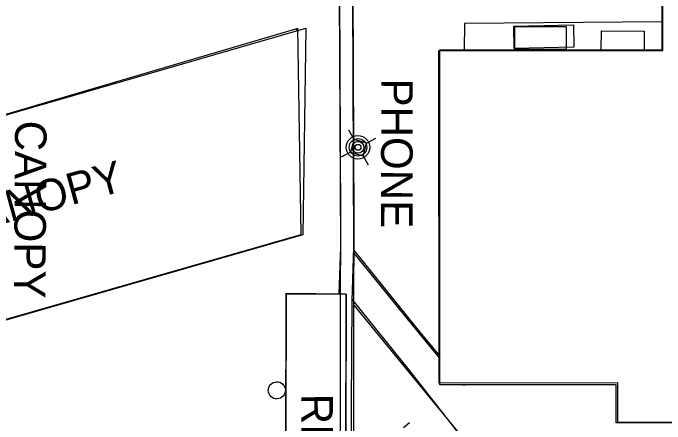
# Model space of a CAD drawing. Extents: x 588843 to 2552415, y 180129 to 269402.
# Drawn here: x 594348.8 to 594472.9, y 184918.1 to 184996.4 of the extents above; entities that cross this region are included whole.
import ezdxf

# ---------------------------------------------------------------- set-up
doc = ezdxf.new("R2010")
doc.units = 0
for name, color, linetype in [('Default', 7, 'Continuous'), ('E_AREA', 7, 'Continuous'), ('E_BLD', 7, 'Continuous'), ('E_BLD_Dash', 7, 'Continuous'), ('E_BLD_HvyDash', 7, 'Continuous'), ('E_BLD_Text', 7, 'Continuous'), ('E_DRN_RipRap', 7, 'Continuous'), ('E_DRN_RipRap_Text', 7, 'Continuous'), ('E_DWY', 7, 'Continuous'), ('E_MISCPROP', 7, 'Continuous'), ('E_MISCPROP_Dash', 7, 'Continuous'), ('E_PATH_Sidewalk', 7, 'Continuous'), ('E_UTL_AG_Bold', 7, 'Continuous'), ('E_UTL_AG_Text', 7, 'Continuous')]:
    doc.layers.add(name, color=color, linetype=linetype)

# ---------------------------------------------------------------- blocks, each defined once
blk = doc.blocks.new('CANOPY')
at = {"layer": 'E_BLD_Text'}
blk.add_text('CANOPY', height=12, dxfattribs=at).set_placement((-32.52, -6))
blk = doc.blocks.new('RIPRT')
at = {"layer": 'E_DRN_RipRap_Text'}
blk.add_text('RIPRAP', height=12, dxfattribs=at).set_placement((-0.14, -3.59))
blk = doc.blocks.new('POLE')
at = {"layer": 'Default'}
for radius in [4.46, 3.35, 2.23, 1.12]:
    blk.add_circle((0, 0), radius, dxfattribs=at)
blk = doc.blocks.new('PHONE_1')
at = {"layer": 'E_UTL_AG_Text'}
blk.add_text('PHONE', height=12, dxfattribs=at).set_placement((-26.35, -6))
blk = doc.blocks.new('PED_3')
at = {"layer": 'E_UTL_AG_Bold'}
for p, q in [((-8.2, 8.2), (-17.48, 17.48)), ((8.2, 8.2), (17.48, 17.48)), ((-8.2, -8.2), (-17.48, -17.48)), ((8.2, -8.2), (17.48, -17.48))]:
    blk.add_line(p, q, dxfattribs=at)
blk.add_lwpolyline([(-8.2, -8.2), (8.2, -8.2), (8.2, 8.2), (-8.2, 8.2)], close=True, dxfattribs=at)
blk = doc.blocks.new('CANOPY_1')
at = {"layer": 'E_BLD_Text'}
blk.add_text('CANOPY', height=39.37, dxfattribs=at).set_placement((-106.68, -19.69))

msp = doc.modelspace()

# ---------------------------------------------------------------- linework, layer by layer
at = {"layer": 'E_AREA'}
msp.add_ellipse((594399.03, 184924.55), major_axis=(-1.53, 0.57), ratio=0.998844, dxfattribs=at)
at = {"layer": 'E_BLD'}
for points in [[(594472.5, 184989.31), (594472.46, 185036.42), (594516.48, 185036.45), (594516.52, 184978.63), (594518.14, 184978.63), (594518.17, 184942.59), (594516.42, 184942.59), (594516.44, 184925.49), (594486.1, 184925.46), (594486.11, 184918.41), (594463.89, 184918.4), (594463.89, 184925.97), (594429.91, 184925.94), (594429.86, 184989.28)], [(594472.34, 184989.41), (594472.36, 185036.74), (594516.31, 185036.72), (594516.28, 184978.68), (594518.27, 184978.67), (594518.25, 184942.47), (594516.2, 184942.47), (594516.2, 184925.72), (594485.42, 184925.74), (594485.42, 184918.35), (594463.59, 184918.36), (594463.59, 184925.61), (594430.05, 184925.62), (594430.08, 184989.43), (594472.34, 184989.41)]]:
    msp.add_lwpolyline(points, close=True, dxfattribs=at)
at = {"layer": 'E_BLD_Dash'}
for points in [[(594444.3, 184993.85), (594454.11, 184993.86), (594454.11, 184989.51), (594444.3, 184989.5)], [(594400.82, 184942.87), (594400.29, 184739.8), (594411.76, 184739.77), (594412.3, 184942.83)]]:
    msp.add_lwpolyline(points, close=True, dxfattribs=at)
at = {"layer": 'E_BLD_HvyDash'}
for points in [[(594403.05, 184993.52), (594301.64, 184963.67), (594301.5, 184924.9), (594403.68, 184954.23)], [(594303.44, 184964.27), (594404.56, 184993.57), (594403.99, 184954.19), (594303.25, 184925.21), (594303.44, 184964.27)], [(594403.15, 184992.78), (594402.62, 184993.39)], [(594412.17, 184942.93), (594411.81, 184740.07), (594400.36, 184739.94), (594400.8, 184943.06), (594412.17, 184942.93)]]:
    msp.add_lwpolyline(points, close=True, dxfattribs=at)
at = {"layer": 'E_DRN_RipRap'}
msp.add_line((594423.14, 184917.47), (594424.3, 184918.4), dxfattribs=at)
at = {"layer": 'E_DWY'}
for points in [[(594413.67, 184939.66), (594413.72, 184956.86), (594413.55, 185000.63), (594413.46, 185030.35), (594412.99, 185042.67), (594412.34, 185047.56), (594411.06, 185052.74), (594408.06, 185060.16), (594404.16, 185066.9), (594400.6, 185072.02), (594397.39, 185075.8), (594392.94, 185079.94), (594385.86, 185085.25), (594379.79, 185088.73), (594373.85, 185091.24), (594368.86, 185092.77), (594364.37, 185093.55), (594349.73, 185095.69)], [(594411.17, 184939.67), (594411.22, 184956.86), (594411.05, 185000.62), (594410.96, 185030.3), (594410.49, 185042.46), (594409.88, 185047.1), (594408.68, 185051.97), (594405.81, 185059.06), (594402.04, 185065.56), (594398.62, 185070.49), (594395.57, 185074.07), (594391.33, 185078.02), (594384.48, 185083.15), (594378.67, 185086.48), (594372.99, 185088.89), (594368.28, 185090.34), (594363.98, 185091.08), (594349.37, 185093.21)], [(594400.35, 185071.93), (594402.26, 185069.8), (594403.77, 185067.57), (594406, 185063.96), (594407.58, 185060.81), (594409.56, 185056.5), (594410.71, 185053.1), (594411.88, 185049.04), (594412.59, 185045.17), (594412.94, 185041.06), (594413.2, 185028.85), (594413.36, 185012.49), (594413.4, 185000.07), (594413.65, 184951.76), (594413.31, 184941.66), (594413.12, 184911.47)], [(594398.49, 185070.26), (594400.29, 185068.25), (594401.67, 185066.21), (594403.82, 185062.74), (594405.33, 185059.73), (594407.23, 185055.58), (594408.33, 185052.35), (594409.45, 185048.47), (594410.11, 185044.83), (594410.44, 185040.93), (594410.7, 185028.81), (594410.86, 185012.48), (594410.9, 185000.06), (594411.15, 184951.8), (594410.85, 184942.95)], [(594421.96, 184675.59), (594415.82, 184703.87), (594411.73, 184723.08), (594411.26, 184727.36), (594410.68, 184734.11), (594410.96, 184807.45), (594410.92, 184870.64), (594411.16, 184901.91), (594411.17, 184939.88)], [(594424.41, 184676.12), (594418.27, 184704.4), (594414.2, 184723.48), (594413.75, 184727.6), (594413.18, 184734.21), (594413.46, 184807.45), (594413.42, 184870.63), (594413.66, 184901.89), (594413.67, 184939.88)]]:
    msp.add_lwpolyline(points, dxfattribs=at)
at = {"layer": 'E_MISCPROP_Dash'}
msp.add_lwpolyline([(594444.1, 184993.94), (594455.47, 184994.19), (594455.56, 184989.94), (594444.2, 184989.68), (594444.1, 184993.94)], close=True, dxfattribs=at)
for points in [[(594460.78, 184989.42), (594460.8, 184993.04)], [(594460.8, 184993.04), (594468.96, 184992.98), (594468.93, 184989.41)]]:
    msp.add_lwpolyline(points, dxfattribs=at)
at = {"layer": 'E_PATH_Sidewalk'}
for points in [[(594472.34, 184994.76), (594434.72, 184994.44), (594434.68, 184989.43)], [(594413.63, 184951.33), (594426.51, 184935.32)], [(594413.71, 184950.7), (594423.81, 184938.18), (594429.9, 184930.72)], [(594424.14, 184928.51), (594413.32, 184941.97)], [(594413.68, 184940.79), (594434.63, 184915.22), (594447.53, 184915.22), (594488.88, 184915.16), (594519.39, 184915.85)], [(594426.51, 184935.32), (594430.06, 184931.07)], [(594447.9, 184915.22), (594434.47, 184915.3), (594424.14, 184928.51)], [(594434.59, 184925.62), (594434.7, 184925.49), (594434.7, 184925.62)]]:
    msp.add_lwpolyline(points, dxfattribs=at)

# ---------------------------------------------------------------- block references
at = {"layer": 'E_BLD_Text'}
for name, p, xscale, yscale, rotation in [('CANOPY', (594352.12, 184959.68), 0.4999999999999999, 0.49999999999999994, -90.39935623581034), ('CANOPY_1', (594352.44, 184960.87), 0.15240030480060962, 0.1524003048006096, 15.395853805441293)]:
    msp.add_blockref(name, p, dxfattribs=dict(at, xscale=xscale, yscale=yscale, rotation=rotation))
at = {"layer": 'E_DRN_RipRap_Text', "xscale": 0.49999999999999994, "yscale": 0.4999999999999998, "rotation": -89.6710262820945}
msp.add_blockref('RIPRT', (594405.48, 184923.83), dxfattribs=at)
at = {"layer": 'E_MISCPROP', "xscale": 0.49999999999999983, "yscale": 0.4999999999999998, "rotation": 89.914494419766}
msp.add_blockref('POLE', (594414.47, 184970.85), dxfattribs=at)
at = {"layer": 'E_UTL_AG_Bold', "xscale": 0.1524003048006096, "yscale": 0.1524003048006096, "rotation": -15.969778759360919}
msp.add_blockref('PED_3', (594414.58, 184970.8), dxfattribs=at)
at = {"layer": 'E_UTL_AG_Text', "xscale": 0.49999999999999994, "yscale": 0.4999999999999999, "rotation": -90.11621958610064}
msp.add_blockref('PHONE_1', (594421.88, 184970.8), dxfattribs=at)

doc.saveas('drawing.dxf')
